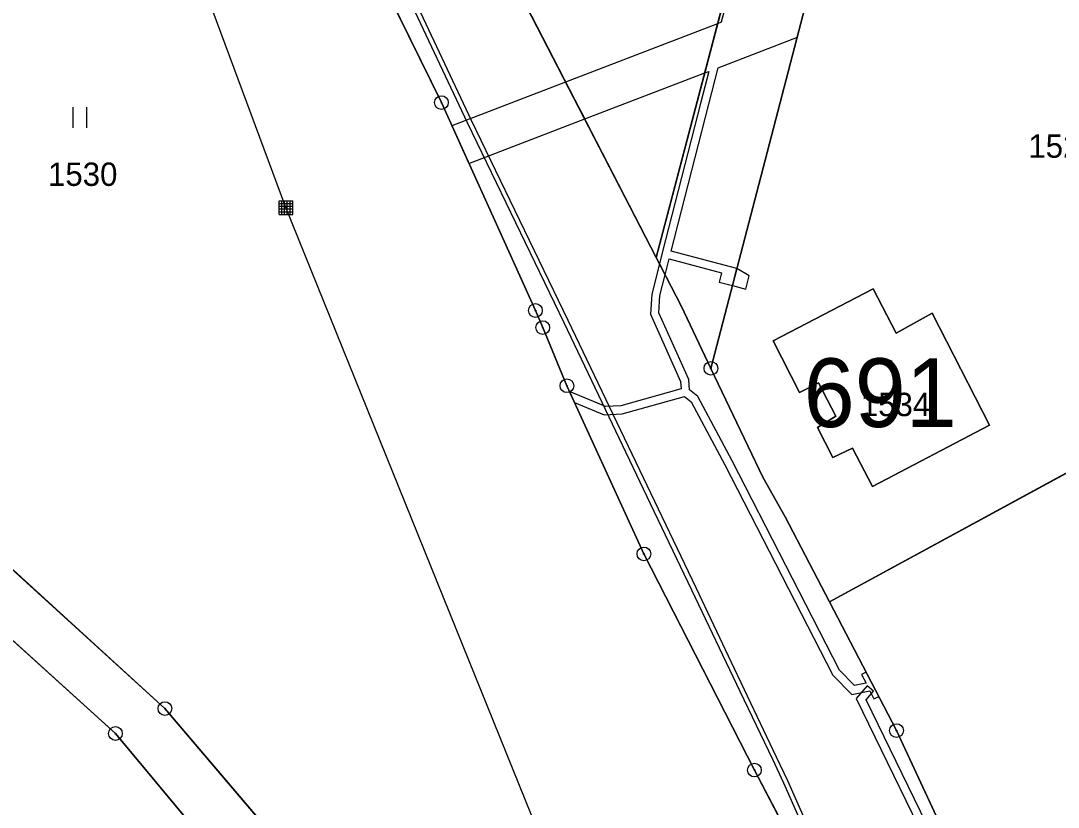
# Model space of a CAD drawing. Extents: x -689422 to -685210, y -987725 to -982160.
# Drawn here: x -687751.8 to -687676.3, y -985337.6 to -985280.3 of the extents above; entities that cross this region are included whole.
import ezdxf

# ---------------------------------------------------------------- set-up
doc = ezdxf.new("R2010")
doc.units = 0
for name, color, linetype in [('KN_Budovy', 7, 'Continuous'), ('KN_Budovy_cisla_domovni', 7, 'Continuous'), ('KN_Hranice_parcel', 7, 'Continuous'), ('KN_Parcelni cisla', 7, 'Continuous'), ('KN_Polygon parcely', 7, 'Continuous'), ('KN_Pozemkove predmety', 7, 'Continuous'), ('KN_POZEMKY_OSTATNI PLOCHA', 7, 'Continuous'), ('KN_POZEMKY_TTP', 7, 'Continuous'), ('KN_POZEMKY_ZASTAVENA PLOCHA', 7, 'Continuous'), ('KN_VYUZITI_17_ostatni plocha_ostatni komunikace', 7, 'Continuous'), ('KN_Věcná břemena k části', 7, 'Continuous'), ('KN_Značky bodu BP', 7, 'Continuous'), ('KN_Značky budov', 7, 'Continuous'), ('KN_Značky kultur', 7, 'Continuous')]:
    doc.layers.add(name, color=color, linetype=linetype)

msp = doc.modelspace()

# ---------------------------------------------------------------- linework, layer by layer
at = {"layer": 'KN_Budovy'}
msp.add_lwpolyline([(-687692.45, -985309.13), (-687693.79, -985309.96), (-687692.67, -985312.13), (-687691.24, -985311.45), (-687689.78, -985314.24), (-687681.26, -985309.78), (-687685.45, -985301.64), (-687688.07, -985303.08), (-687689.73, -985299.86), (-687697.03, -985303.66), (-687695.1, -985307.41), (-687693.72, -985306.71)], close=True, dxfattribs=at)
at = {"layer": 'KN_Hranice_parcel'}
for points in [[(-687678.29, -985374.8), (-687680.11, -985371.33), (-687690.18, -985350.53), (-687698.39, -985334.89), (-687706.44, -985319.16), (-687712.04, -985306.92), (-687713.81, -985302.68), (-687714.34, -985301.44), (-687721.19, -985286.31), (-687726.79, -985274.9), (-687732.81, -985263.15), (-687735.61, -985257.68), (-687736.98, -985254.09), (-687739.8, -985247.97), (-687746.27, -985237.32), (-687750.23, -985231.18), (-687753.34, -985220.89), (-687754.9, -985213.17), (-687756.81, -985206.35), (-687758.16, -985197.59), (-687758.19, -985196.42)], [(-687705.55, -985297.58), (-687700.19, -985277.21), (-687689.27, -985248.82)], [(-687726.51, -985251.33), (-687725.56, -985252.93), (-687721.45, -985262.05), (-687715.41, -985278.47), (-687705.55, -985297.58)], [(-687701.56, -985305.65), (-687698.06, -985292.26), (-687694.68, -985279.32), (-687684.81, -985253.65)], [(-687685.82, -985392.16), (-687722.2, -985352.7), (-687724.54, -985350.14), (-687741.32, -985330.42), (-687778.08, -985296.97), (-687790.13, -985286.37)], [(-687726.97, -985353.78), (-687744.93, -985332.23), (-687794.92, -985287.03)], [(-687705.55, -985297.58), (-687703.73, -985301.1), (-687701.56, -985305.65)], [(-687691.24, -985311.45), (-687689.78, -985314.24), (-687681.26, -985309.78), (-687685.45, -985301.64), (-687688.07, -985303.08), (-687689.73, -985299.86), (-687697.03, -985303.66), (-687695.1, -985307.41), (-687693.72, -985306.71), (-687692.45, -985309.13), (-687693.79, -985309.96), (-687692.67, -985312.13), (-687691.24, -985311.45)], [(-687653.06, -985312.83), (-687657.88, -985303.61), (-687692.92, -985322.65)], [(-687692.92, -985322.65), (-687696.15, -985316.45), (-687697.77, -985313.58), (-687701.56, -985305.65)], [(-687692.92, -985322.65), (-687688.04, -985332.02), (-687678.56, -985352.38), (-687676.04, -985357.61), (-687673.49, -985362.88)]]:
    msp.add_lwpolyline(points, dxfattribs=at)
at = {"layer": 'KN_Polygon parcely'}
for points in [[(-687724.54, -985350.14), (-687741.32, -985330.42), (-687778.08, -985296.97), (-687790.13, -985286.37), (-687791.73, -985284.98), (-687806.76, -985272.12), (-687821.22, -985258.07), (-687829.68, -985249.9), (-687853.98, -985235.32), (-687874.2, -985220.59), (-687891.19, -985213.52), (-687920.91, -985204.87), (-687933.06, -985204.13), (-687954.78, -985204.79), (-687976.96, -985203.07)], [(-687977.1, -985206.05), (-687954.97, -985207.64), (-687933.44, -985207.15), (-687921.95, -985207.93), (-687891.73, -985216.23), (-687876.08, -985222.87), (-687854.61, -985238.2), (-687822.46, -985261.61), (-687794.92, -985287.03), (-687744.93, -985332.23), (-687726.97, -985353.78)], [(-687767.91, -985232.62), (-687777.29, -985253.89), (-687790.13, -985286.37), (-687778.08, -985296.97), (-687741.32, -985330.42), (-687724.54, -985350.14)], [(-687690.18, -985350.53), (-687698.39, -985334.89), (-687706.44, -985319.16), (-687712.04, -985306.92), (-687713.81, -985302.68), (-687714.34, -985301.44), (-687721.19, -985286.31), (-687726.79, -985274.9), (-687732.81, -985263.15), (-687735.61, -985257.68), (-687736.98, -985254.09), (-687739.8, -985247.97)], [(-687739.8, -985247.97), (-687736.98, -985254.09), (-687735.61, -985257.68), (-687732.81, -985263.15), (-687726.79, -985274.9), (-687721.19, -985286.31), (-687714.34, -985301.44), (-687713.81, -985302.68), (-687712.04, -985306.92), (-687706.44, -985319.16), (-687698.39, -985334.89), (-687690.18, -985350.53)], [(-687678.56, -985352.38), (-687688.04, -985332.02), (-687692.92, -985322.65), (-687696.15, -985316.45), (-687697.77, -985313.58), (-687701.56, -985305.65), (-687703.73, -985301.1), (-687705.55, -985297.58), (-687715.41, -985278.47), (-687721.45, -985262.05), (-687725.56, -985252.93), (-687726.51, -985251.33)]]:
    msp.add_lwpolyline(points, dxfattribs=at)
for points in [[(-687703.73, -985301.1), (-687701.56, -985305.65), (-687698.06, -985292.26), (-687694.68, -985279.32), (-687684.81, -985253.65), (-687683.66, -985250.66), (-687677.81, -985238.56), (-687665.95, -985214.02), (-687671.26, -985211.45), (-687689.27, -985248.82), (-687700.19, -985277.21), (-687705.55, -985297.58)], [(-687700.19, -985277.21), (-687689.27, -985248.82), (-687710.55, -985219.47), (-687726.51, -985251.33), (-687725.56, -985252.93), (-687721.45, -985262.05), (-687715.41, -985278.47), (-687705.55, -985297.58)], [(-687660.69, -985273.71), (-687684.81, -985253.65), (-687694.68, -985279.32), (-687698.06, -985292.26), (-687701.56, -985305.65), (-687697.77, -985313.58), (-687696.15, -985316.45), (-687692.92, -985322.65), (-687657.88, -985303.61), (-687653.06, -985312.83), (-687645.42, -985295.51), (-687642.23, -985289.06)], [(-687857.65, -985488.29), (-687867.98, -985503.69), (-687821.84, -985569.43), (-687805.64, -985534.83), (-687792.04, -985510.21), (-687773.16, -985461.34), (-687768.09, -985450.75), (-687738.69, -985389.37), (-687726.97, -985353.78), (-687744.93, -985332.23), (-687794.92, -985287.03), (-687805.9, -985313.94), (-687802.69, -985315.92), (-687828.18, -985408.54), (-687852.47, -985475.92)], [(-687691.24, -985311.45), (-687689.78, -985314.24), (-687681.26, -985309.78), (-687685.45, -985301.64), (-687688.07, -985303.08), (-687689.73, -985299.86), (-687697.03, -985303.66), (-687695.1, -985307.41), (-687693.72, -985306.71), (-687692.45, -985309.13), (-687693.79, -985309.96), (-687692.67, -985312.13)], [(-687691.24, -985311.45), (-687692.67, -985312.13), (-687693.79, -985309.96), (-687692.45, -985309.13), (-687693.72, -985306.71), (-687695.1, -985307.41), (-687697.03, -985303.66), (-687689.73, -985299.86), (-687688.07, -985303.08), (-687685.45, -985301.64), (-687681.26, -985309.78), (-687689.78, -985314.24)], [(-687661.14, -985332.24), (-687653.06, -985312.83), (-687657.88, -985303.61), (-687692.92, -985322.65), (-687688.04, -985332.02), (-687678.56, -985352.38), (-687676.04, -985357.61), (-687673.49, -985362.88)]]:
    msp.add_lwpolyline(points, close=True, dxfattribs=at)
at = {"layer": 'KN_Pozemkove predmety'}
for p, q in [((-687732.51, -985293.95), (-687740.01, -985273.76)), ((-687733.012, -985293.449), (-687732.011, -985293.449)), ((-687733.012, -985294.449), (-687733.012, -985293.449)), ((-687733.012, -985293.649), (-687732.011, -985293.649)), ((-687733.012, -985293.849), (-687732.011, -985293.849)), ((-687732.811, -985294.449), (-687732.811, -985293.449)), ((-687732.612, -985294.449), (-687732.612, -985293.449)), ((-687687.8, -985404.45), (-687732.51, -985293.95)), ((-687732.411, -985294.449), (-687732.411, -985293.449)), ((-687732.212, -985294.449), (-687732.212, -985293.449)), ((-687732.011, -985294.449), (-687732.011, -985293.449)), ((-687733.012, -985294.049), (-687732.011, -985294.049)), ((-687733.012, -985294.249), (-687732.011, -985294.249)), ((-687733.012, -985294.449), (-687732.011, -985294.449))]:
    msp.add_line(p, q, dxfattribs=at)
at = {"layer": 'KN_POZEMKY_OSTATNI PLOCHA'}
for p, q in [((-687721.19, -985286.31), (-687726.79, -985274.9)), ((-687715.41, -985278.47), (-687705.55, -985297.58)), ((-687714.34, -985301.44), (-687721.19, -985286.31)), ((-687744.93, -985332.23), (-687794.92, -985287.03)), ((-687778.08, -985296.97), (-687741.32, -985330.42)), ((-687705.55, -985297.58), (-687703.73, -985301.1)), ((-687713.81, -985302.68), (-687714.34, -985301.44)), ((-687703.73, -985301.1), (-687701.56, -985305.65)), ((-687712.04, -985306.92), (-687713.81, -985302.68)), ((-687701.56, -985305.65), (-687697.77, -985313.58)), ((-687706.44, -985319.16), (-687712.04, -985306.92)), ((-687697.77, -985313.58), (-687696.15, -985316.45)), ((-687696.15, -985316.45), (-687692.92, -985322.65)), ((-687698.39, -985334.89), (-687706.44, -985319.16)), ((-687692.92, -985322.65), (-687688.04, -985332.02)), ((-687741.32, -985330.42), (-687724.54, -985350.14)), ((-687726.97, -985353.78), (-687744.93, -985332.23)), ((-687688.04, -985332.02), (-687678.56, -985352.38)), ((-687690.18, -985350.53), (-687698.39, -985334.89))]:
    msp.add_line(p, q, dxfattribs=at)
at = {"layer": 'KN_POZEMKY_TTP'}
for p, q in [((-687726.79, -985274.9), (-687721.19, -985286.31)), ((-687700.19, -985277.21), (-687705.55, -985297.58)), ((-687705.55, -985297.58), (-687700.19, -985277.21)), ((-687705.55, -985297.58), (-687715.41, -985278.47)), ((-687694.68, -985279.32), (-687698.06, -985292.26)), ((-687698.06, -985292.26), (-687694.68, -985279.32)), ((-687721.19, -985286.31), (-687714.34, -985301.44)), ((-687794.92, -985287.03), (-687744.93, -985332.23)), ((-687698.06, -985292.26), (-687701.56, -985305.65)), ((-687701.56, -985305.65), (-687698.06, -985292.26)), ((-687741.32, -985330.42), (-687778.08, -985296.97)), ((-687703.73, -985301.1), (-687705.55, -985297.58)), ((-687689.73, -985299.86), (-687697.03, -985303.66)), ((-687688.07, -985303.08), (-687689.73, -985299.86)), ((-687714.34, -985301.44), (-687713.81, -985302.68)), ((-687701.56, -985305.65), (-687703.73, -985301.1)), ((-687685.45, -985301.64), (-687688.07, -985303.08)), ((-687681.26, -985309.78), (-687685.45, -985301.64)), ((-687713.81, -985302.68), (-687712.04, -985306.92)), ((-687697.03, -985303.66), (-687695.1, -985307.41)), ((-687692.92, -985322.65), (-687657.88, -985303.61)), ((-687657.88, -985303.61), (-687692.92, -985322.65)), ((-687697.77, -985313.58), (-687701.56, -985305.65)), ((-687695.1, -985307.41), (-687693.72, -985306.71)), ((-687693.72, -985306.71), (-687692.45, -985309.13)), ((-687712.04, -985306.92), (-687706.44, -985319.16)), ((-687692.45, -985309.13), (-687693.79, -985309.96)), ((-687689.78, -985314.24), (-687681.26, -985309.78)), ((-687693.79, -985309.96), (-687692.67, -985312.13)), ((-687692.67, -985312.13), (-687691.24, -985311.45)), ((-687691.24, -985311.45), (-687689.78, -985314.24)), ((-687696.15, -985316.45), (-687697.77, -985313.58)), ((-687692.92, -985322.65), (-687696.15, -985316.45)), ((-687706.44, -985319.16), (-687698.39, -985334.89)), ((-687688.04, -985332.02), (-687692.92, -985322.65)), ((-687724.54, -985350.14), (-687741.32, -985330.42)), ((-687744.93, -985332.23), (-687726.97, -985353.78)), ((-687678.56, -985352.38), (-687688.04, -985332.02)), ((-687698.39, -985334.89), (-687690.18, -985350.53))]:
    msp.add_line(p, q, dxfattribs=at)
at = {"layer": 'KN_POZEMKY_ZASTAVENA PLOCHA'}
for p, q in [((-687697.03, -985303.66), (-687689.73, -985299.86)), ((-687689.73, -985299.86), (-687688.07, -985303.08)), ((-687688.07, -985303.08), (-687685.45, -985301.64)), ((-687685.45, -985301.64), (-687681.26, -985309.78)), ((-687695.1, -985307.41), (-687697.03, -985303.66)), ((-687693.72, -985306.71), (-687695.1, -985307.41)), ((-687692.45, -985309.13), (-687693.72, -985306.71)), ((-687693.79, -985309.96), (-687692.45, -985309.13)), ((-687681.26, -985309.78), (-687689.78, -985314.24)), ((-687692.67, -985312.13), (-687693.79, -985309.96)), ((-687691.24, -985311.45), (-687692.67, -985312.13)), ((-687689.78, -985314.24), (-687691.24, -985311.45))]:
    msp.add_line(p, q, dxfattribs=at)
at = {"layer": 'KN_VYUZITI_17_ostatni plocha_ostatni komunikace'}
for p, q in [((-687721.19, -985286.31), (-687726.79, -985274.9)), ((-687715.41, -985278.47), (-687705.55, -985297.58)), ((-687714.34, -985301.44), (-687721.19, -985286.31)), ((-687744.93, -985332.23), (-687794.92, -985287.03)), ((-687778.08, -985296.97), (-687741.32, -985330.42)), ((-687705.55, -985297.58), (-687703.73, -985301.1)), ((-687713.81, -985302.68), (-687714.34, -985301.44)), ((-687703.73, -985301.1), (-687701.56, -985305.65)), ((-687712.04, -985306.92), (-687713.81, -985302.68)), ((-687701.56, -985305.65), (-687697.77, -985313.58)), ((-687706.44, -985319.16), (-687712.04, -985306.92)), ((-687697.77, -985313.58), (-687696.15, -985316.45)), ((-687696.15, -985316.45), (-687692.92, -985322.65)), ((-687698.39, -985334.89), (-687706.44, -985319.16)), ((-687692.92, -985322.65), (-687688.04, -985332.02)), ((-687741.32, -985330.42), (-687724.54, -985350.14)), ((-687726.97, -985353.78), (-687744.93, -985332.23)), ((-687688.04, -985332.02), (-687678.56, -985352.38)), ((-687690.18, -985350.53), (-687698.39, -985334.89))]:
    msp.add_line(p, q, dxfattribs=at)
at = {"layer": 'KN_Věcná břemena k části'}
for points in [[(-687737.93, -985248.53), (-687733.55, -985257.89), (-687727.12, -985271.16), (-687719.31, -985287.75), (-687712.27, -985302.31), (-687705.97, -985315.48), (-687702.96, -985321.78), (-687699.44, -985329.15), (-687697.08, -985334.1), (-687696.27, -985335.82), (-687694.15, -985340.61)], [(-687737.93, -985248.53), (-687733.55, -985257.89), (-687727.12, -985271.16), (-687726.32, -985272.86), (-687719.31, -985287.75), (-687712.27, -985302.31), (-687705.97, -985315.48), (-687702.96, -985321.78), (-687699.44, -985329.15), (-687697.08, -985334.1), (-687696.27, -985335.82), (-687694.15, -985340.61)], [(-687693.82, -985340.5), (-687695.95, -985335.67), (-687696.77, -985333.95), (-687700.05, -985327.07), (-687702.64, -985321.63), (-687711.96, -985302.16), (-687719, -985287.6), (-687724.43, -985276.04), (-687726.8, -985271.01), (-687733.24, -985257.74), (-687737.61, -985248.38)], [(-687693.82, -985340.5), (-687695.95, -985335.67), (-687696.77, -985333.95), (-687700.05, -985327.07), (-687702.64, -985321.63), (-687711.96, -985302.16), (-687719, -985287.6), (-687724.43, -985276.04), (-687726.8, -985271.01), (-687733.24, -985257.74), (-687737.61, -985248.38)], [(-687700.42, -985278.99), (-687700.8, -985280.46), (-687701.07, -985280.56), (-687702.01, -985284.14), (-687701.72, -985284.03), (-687702.3, -985286.28), (-687705.11, -985297.25), (-687705.31, -985298.04), (-687704.89, -985298.85), (-687704.6, -985297.69), (-687700.78, -985298.71), (-687700.96, -985299.38), (-687699.99, -985299.63), (-687699.66, -985298.39), (-687704.46, -985297.11), (-687701.72, -985286.42), (-687701.03, -985283.77), (-687695.26, -985281.55), (-687694.68, -985279.32)]]:
    msp.add_lwpolyline(points, dxfattribs=at)
for points in [[(-687712.14, -985284.81), (-687710.75, -985287.49), (-687702.01, -985284.14), (-687701.07, -985280.56)], [(-687720.43, -985287.99), (-687719.19, -985290.73), (-687710.75, -985287.49), (-687712.14, -985284.81)], [(-687705.96, -985301.7), (-687703.76, -985306.6), (-687703.72, -985307.14), (-687708.12, -985308.37), (-687709.24, -985308.44), (-687711.85, -985307.33), (-687711.49, -985308.13), (-687709.34, -985309.04), (-687708.02, -985308.97), (-687703.48, -985307.69), (-687703, -985308.09), (-687700.55, -985312.67), (-687692.68, -985327.98), (-687691.29, -985329.4), (-687689.98, -985329.13), (-687689.68, -985329.72), (-687689.33, -985329.54), (-687690.26, -985327.76), (-687690.59, -985327.93), (-687690.26, -985328.58), (-687691.09, -985328.74), (-687692.18, -985327.62), (-687700.01, -985312.39), (-687702.52, -985307.71), (-687703.12, -985307.21), (-687703.16, -985306.46), (-687705.36, -985301.6), (-687705.27, -985300.35), (-687704.89, -985298.85), (-687705.31, -985298.04), (-687705.87, -985300.25)], [(-687699.66, -985298.39), (-687699.99, -985299.63), (-687699.01, -985299.88), (-687698.76, -985298.91)], [(-687690.17, -985328.77), (-687690.98, -985329.68), (-687684.64, -985342.69), (-687677.32, -985356.7), (-687670.73, -985370.46), (-687661.82, -985386.79), (-687660.65, -985387.66), (-687661.32, -985386.37), (-687670.19, -985370.18), (-687676.78, -985356.44), (-687684.1, -985342.41), (-687690.26, -985329.78), (-687689.72, -985329.15)]]:
    msp.add_lwpolyline(points, close=True, dxfattribs=at)
at = {"layer": 'KN_Značky bodu BP'}
for centre, radius in [((-687721.19, -985286.31), 0.5), ((-687721.19, -985286.31), 0.0303), ((-687714.34, -985301.44), 0.5), ((-687714.34, -985301.44), 0.0303), ((-687713.81, -985302.68), 0.5), ((-687713.81, -985302.68), 0.0303), ((-687701.56, -985305.65), 0.5), ((-687701.56, -985305.65), 0.0303), ((-687712.04, -985306.92), 0.5), ((-687712.04, -985306.92), 0.0303), ((-687706.44, -985319.16), 0.5), ((-687706.44, -985319.16), 0.0303), ((-687741.32, -985330.42), 0.5), ((-687741.32, -985330.42), 0.0303), ((-687744.93, -985332.23), 0.5), ((-687688.04, -985332.02), 0.5), ((-687744.93, -985332.23), 0.0303), ((-687688.04, -985332.02), 0.0303), ((-687698.39, -985334.89), 0.5), ((-687698.39, -985334.89), 0.0303)]:
    msp.add_circle(centre, radius, dxfattribs=at)
at = {"layer": 'KN_Značky budov'}
msp.add_circle((-687688.537, -985305.229), 0.175, dxfattribs=at)
at = {"layer": 'KN_Značky kultur'}
for p, q in [((-687748.001, -985288.14), (-687748.001, -985286.64)), ((-687747, -985288.14), (-687747, -985286.64))]:
    msp.add_line(p, q, dxfattribs=at)

# ---------------------------------------------------------------- texts
at = {"layer": 'KN_Budovy_cisla_domovni'}
msp.add_text('691', height=5, dxfattribs=at).set_placement((-687694.8, -985309.924))
at = {"layer": 'KN_Parcelni cisla'}
for s, p in [('1528/4', (-687678.437, -985290.32)), ('1530', (-687749.84, -985292.37)), ('1534', (-687690.64, -985309.13))]:
    msp.add_text(s, height=1.7, dxfattribs=at).set_placement(p)

doc.saveas('drawing.dxf')
